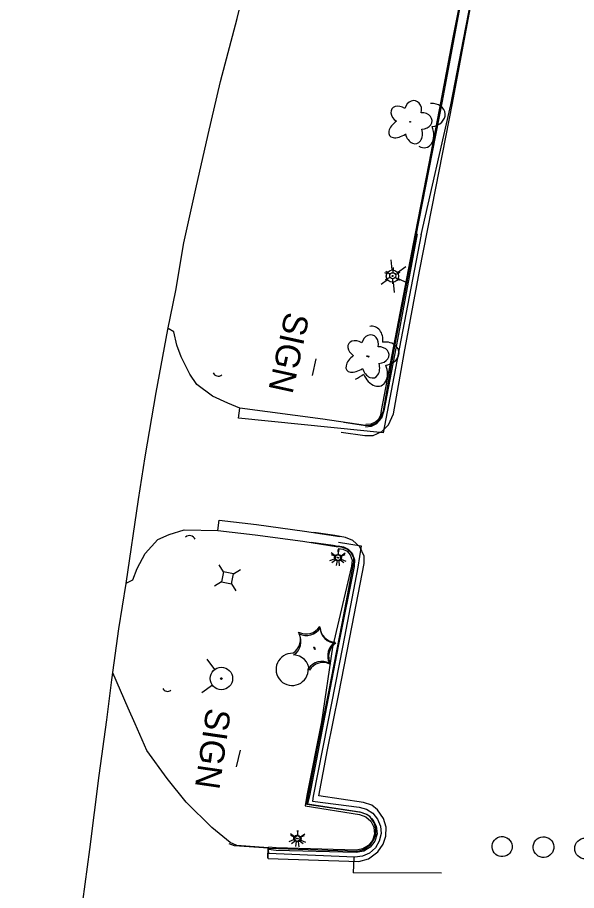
# Model space of a CAD drawing. Extents: x 588843 to 2552415, y 180129 to 269402.
# Drawn here: x 593241.9 to 593378.3, y 185185.1 to 185398.1 of the extents above; entities that cross this region are included whole.
import ezdxf

# ---------------------------------------------------------------- set-up
doc = ezdxf.new("R2010")
doc.units = 0
for name, color, linetype in [('Default', 7, 'Continuous'), ('E_AREA', 7, 'Continuous'), ('E_DRN', 7, 'Continuous'), ('E_DWY', 7, 'Continuous'), ('E_LAND_Vegetation', 7, 'Continuous'), ('E_LTG', 7, 'Continuous'), ('E_RDWY', 7, 'Continuous'), ('E_RDWY_AsphConc', 7, 'Continuous'), ('E_RDWY_C_and_G', 7, 'Continuous'), ('E_SGN', 7, 'Continuous'), ('E_SGN_Text', 7, 'Continuous'), ('E_UTL_AG_Bold', 7, 'Continuous'), ('E_UTL_WHydrant', 7, 'Continuous')]:
    doc.layers.add(name, color=color, linetype=linetype)

# ---------------------------------------------------------------- blocks, each defined once
blk = doc.blocks.new('LPOL')
at = {"layer": 'Default'}
for p, q in [((-4, 0), (-1.5, 0)), ((-0.75, 1.3), (-2, 3.46)), ((0.75, 1.3), (2, 3.46)), ((1.5, 0), (4, 0)), ((-2, -3.46), (-0.75, -1.3)), ((2, -3.46), (0.75, -1.3))]:
    blk.add_line(p, q, dxfattribs=at)
for radius in [1.5, 1.5, 1.5, 0.125]:
    blk.add_circle((0, 0), radius, dxfattribs=at)
blk = doc.blocks.new('SIGN')
at = {"layer": 'Default'}
blk.add_text('SIGN', height=12, dxfattribs=at).set_placement((-18.55, -6))
blk = doc.blocks.new('DTRE')
at = {"layer": 'Default'}
blk.add_circle((-0.18, 0), 0.183, dxfattribs=at)
for centre, major_axis, ratio in [((-1.87, 5.32), (1.36, -4.98), 0.782863), ((-5.87, 0.15), (4.93, -0.12), 0.832022), ((4.06, 2.74), (-5.27, -2.93), 0.691916), ((-2.49, -5.24), (1.8, 4.86), 0.716896), ((3.54, -3.71), (-5.01, 4.58), 0.560249)]:
    blk.add_ellipse(centre, major_axis=major_axis, ratio=ratio, start_param=1.570796, end_param=4.712389, dxfattribs=at)
blk = doc.blocks.new('CULV2')
at = {"layer": 'E_DRN'}
blk.add_arc((19.7, 14.8), 24.6, 216.8699, 323.1301, dxfattribs=at)
blk = doc.blocks.new('PED')
at = {"layer": 'Default'}
for p, q in [((-2.5, 2.5), (-5.33, 5.33)), ((2.5, 2.5), (5.33, 5.33)), ((-2.5, -2.5), (-5.33, -5.33)), ((2.5, -2.5), (5.33, -5.33))]:
    blk.add_line(p, q, dxfattribs=at)
blk.add_lwpolyline([(-2.5, -2.5), (2.5, -2.5), (2.5, 2.5), (-2.5, 2.5)], close=True, dxfattribs=at)
blk = doc.blocks.new('HYD')
at = {"layer": 'Default'}
for p, q in [((-3.84, 3.84), (-8.32, 8.32)), ((3.84, 3.84), (8.32, 8.32))]:
    blk.add_line(p, q, dxfattribs=at)
for radius in [5.48, 0.42]:
    blk.add_circle((0, 0), radius, dxfattribs=at)
blk = doc.blocks.new('CTRE')
at = {"layer": 'Default'}
blk.add_circle((0, 0), 0.223, dxfattribs=at)
for centre, start, end in [((-11.97, 8.96), 280.2067, 5.9716), ((1.81, 14.92), 220.2113, 305.9762), ((13.83, 5.89), 160.2113, 245.9762), ((-13.83, -5.9), 340.2113, 65.9762), ((12.03, -9.04), 185.9272, 100.2511), ((-1.81, -14.93), 40.2113, 125.9762)]:
    blk.add_arc(centre, 7.87, start, end, dxfattribs=at)
blk = doc.blocks.new('LPOL_4')
at = {"layer": 'E_LTG'}
for p, q in [((-13.1, 0), (-4.9, 0)), ((-2.5, 4.3), (-6.6, 11.4)), ((2.5, 4.3), (6.6, 11.4)), ((4.9, 0), (13.1, 0)), ((-6.6, -11.4), (-2.5, -4.3)), ((6.6, -11.4), (2.5, -4.3))]:
    blk.add_line(p, q, dxfattribs=at)
for radius in [4.92, 4.92, 4.92, 0.41]:
    blk.add_circle((0, 0), radius, dxfattribs=at)
blk = doc.blocks.new('CTRE_4')
at = {"layer": 'E_LAND_Vegetation'}
blk.add_circle((0, 0), 0.733, dxfattribs=at)
for centre, start, end in [((-39.3, 29.4), 280.2067, 5.9716), ((5.9, 49), 220.2113, 305.9762), ((45.4, 19.3), 160.2113, 245.9762), ((-45.4, -19.3), 340.2113, 65.9762), ((39.5, -29.6), 100.2511, 185.9272), ((-5.9, -49), 40.2113, 125.9762)]:
    blk.add_arc(centre, 25.8, start, end, dxfattribs=at)

msp = doc.modelspace()

# ---------------------------------------------------------------- linework, layer by layer
at = {"layer": 'E_AREA'}
msp.add_circle((593380.42, 185195.4), 2.55, dxfattribs=at)
for centre, major_axis, ratio in [((593360.15, 185195.86), (-1.92, -1.53), 0.999968), ((593370.25, 185195.73), (-0.16, 2.51), 0.999984)]:
    msp.add_ellipse(centre, major_axis=major_axis, ratio=ratio, dxfattribs=at)
at = {"layer": 'E_DWY'}
for points in [[(593320.88, 185296.96), (593326.69, 185296.11), (593328.7, 185296.16), (593330.81, 185297.08), (593332.43, 185298.77), (593333.62, 185301.46), (593336.23, 185316.14), (593340.01, 185336.19), (593343.97, 185356.46), (593348.07, 185377.21), (593352.45, 185400.61), (593356.32, 185420.99), (593359.89, 185439.49), (593360.7, 185443.74)], [(593321.55, 185299.38), (593326.84, 185298.61), (593328.15, 185298.64), (593329.35, 185299.17), (593330.32, 185300.19), (593331.21, 185302.19), (593333.77, 185316.59), (593337.55, 185336.67), (593341.52, 185356.94), (593345.62, 185377.68), (593349.99, 185401.07), (593351.84, 185410.78)], [(593339.05, 185345.4), (593342.38, 185362.52), (593345.23, 185377.3), (593348.25, 185393.25), (593351.48, 185409.54)], [(593340.44, 185345.06), (593347.68, 185376.83), (593350.7, 185392.77), (593353.93, 185409.07)], [(593295.85, 185300.34), (593296.19, 185302.82), (593293.28, 185304.04), (593289.48, 185305.77), (593285.7, 185308.54), (593284.01, 185311.07), (593281.9, 185315.35), (593280.78, 185318.21), (593280.07, 185321.4), (593278.66, 185322.22)], [(593326.86, 185298.59), (593316.39, 185300.09), (593296.19, 185302.82)], [(593326.42, 185297.25), (593295.85, 185300.34)], [(593268.43, 185260.15), (593270.06, 185260.93), (593271.1, 185263.68), (593273.09, 185267.33), (593276.18, 185270.8), (593278.96, 185272.01), (593282.63, 185273.15), (593290.84, 185273), (593291.13, 185275.49)], [(593291.13, 185275.49), (593300.24, 185274.42), (593311.93, 185272.84), (593320.53, 185271.48)], [(593290.84, 185273), (593299.93, 185271.94), (593311.56, 185270.37), (593320.16, 185269.01)], [(593303.07, 185192.99), (593325.2, 185192.2), (593327.53, 185192.9), (593329.87, 185194.58), (593331.1, 185196.42), (593331.81, 185198.38), (593331.87, 185200.6), (593331.19, 185202.72), (593329.78, 185204.85), (593328.34, 185205.94), (593326.34, 185206.65), (593315.47, 185208.21), (593317.55, 185219.44), (593320.31, 185233.14), (593323.57, 185249.82), (593326.49, 185264.95), (593326.54, 185266.7), (593325.48, 185269.01), (593323.74, 185270.51), (593321.93, 185271.22), (593319.35, 185271.78), (593314.21, 185272.44)], [(593303.16, 185195.49), (593324.88, 185194.71), (593326.41, 185195.17), (593328.04, 185196.34), (593328.86, 185197.56), (593329.32, 185198.85), (593329.36, 185200.24), (593328.91, 185201.62), (593327.93, 185203.11), (593327.13, 185203.72), (593325.74, 185204.22), (593312.54, 185206.11), (593315.1, 185219.91), (593317.86, 185233.62), (593321.12, 185250.3), (593324, 185265.22), (593324.02, 185266.19), (593323.43, 185267.47), (593322.43, 185268.34), (593321.2, 185268.82), (593318.92, 185269.32), (593313.58, 185270)], [(593303.03, 185193.05), (593303.12, 185195.54), (593295.43, 185196.14), (593293.8, 185196.83), (593289.34, 185200.5), (593283.07, 185206.71), (593278.42, 185212.5), (593273.51, 185219.33), (593270.62, 185225.82), (593268.9, 185229.64), (593265.16, 185238.27)], [(593303.07, 185192.99), (593303.16, 185195.49), (593294.87, 185196.05), (593293.57, 185196.53)]]:
    msp.add_lwpolyline(points, dxfattribs=at)
at = {"layer": 'E_LAND_Vegetation'}
msp.add_circle((593327.56, 185315.4), 0.128, dxfattribs=at)
for centre, major_axis, ratio, start_param, end_param in [((593342.67, 185374.28), (-3.58, -0.5), 0.782863, 1.570796, 4.600135), ((593340.35, 185370.4), (-1.56, 3.92), 0.691916, 2.455165, 4.712389), ((593328.18, 185319.34), (-0.53, -3.41), 0.832022, 1.570796, 3.43567), ((593331.4, 185316.1), (-3.58, -0.5), 0.782863, 1.570796, 4.712389), ((593329.08, 185312.21), (-1.56, 3.92), 0.691916, 1.570796, 4.712389), ((593324.65, 185313.15), (3.63, 3.07), 0.560249, 4.204374, 4.712389)]:
    msp.add_ellipse(centre, major_axis=major_axis, ratio=ratio, start_param=start_param, end_param=end_param, dxfattribs=at)
at = {"layer": 'E_LTG'}
for p, q in [((593333, 185339.01), (593333.24, 185336.53)), ((593334.61, 185335.91), (593336.64, 185337.36)), ((593331.44, 185335.92), (593332.02, 185335.65)), ((593330.67, 185333.08), (593332.17, 185334.16)), ((593333.54, 185333.54), (593333.78, 185331.05)), ((593334.76, 185334.41), (593337.03, 185333.38))]:
    msp.add_line(p, q, dxfattribs=at)
for radius in [1.5, 0.125]:
    msp.add_circle((593333.39, 185335.03), radius, dxfattribs=at)
at = {"layer": 'E_RDWY'}
for points in [[(593282.48, 185343.12), (593285.41, 185356.31), (593288.47, 185369.55), (593291.42, 185382.49), (593295.56, 185397.86), (593299.32, 185413.37), (593304.07, 185430.15), (593305.83, 185435.64), (593311.64, 185457.14), (593316.6, 185472.82), (593321.43, 185487.25), (593327.9, 185506.35), (593333.84, 185524.27), (593339.47, 185539.74), (593344.26, 185551.86), (593348.77, 185563.29), (593354.98, 185579.26), (593359.35, 185589.84), (593364.2, 185600.61), (593369.48, 185612.01), (593375.46, 185621.77), (593380.94, 185631.55)], [(593241.94, 185042.69), (593242.07, 185044.43), (593243.46, 185057.46), (593244.75, 185070.98), (593246.92, 185092.4), (593248.71, 185108.2), (593250.63, 185125), (593252.09, 185137.47), (593253.87, 185152.57), (593255.5, 185164.44), (593257.32, 185178.27), (593259.58, 185195.12), (593261.85, 185213.17), (593263.77, 185226.77), (593264.92, 185236.57), (593266.67, 185248.98), (593268.41, 185260.06), (593271.46, 185280.49), (593273.1, 185290.92), (593275.78, 185306.6), (593278.62, 185322.02), (593280.53, 185331.47), (593282.48, 185343.12)]]:
    msp.add_lwpolyline(points, dxfattribs=at)
at = {"layer": 'E_RDWY_AsphConc'}
for points in [[(593324, 185193.32), (593323.82, 185189.46)], [(593345.37, 185189.35), (593323.82, 185189.46)]]:
    msp.add_lwpolyline(points, dxfattribs=at)
at = {"layer": 'E_RDWY_C_and_G'}
for points in [[(593340.44, 185345.14), (593335.42, 185319.41), (593332.09, 185301.91), (593331.15, 185296.82), (593326.42, 185297.25)], [(593339.46, 185345.33), (593334.62, 185319.58), (593331.27, 185302.18), (593330.72, 185300.4), (593329.48, 185299.01), (593329.48, 185299.01), (593328.21, 185298.36), (593326.79, 185298.15), (593326.79, 185298.15)], [(593338.92, 185345.42), (593333.96, 185319.62), (593330.63, 185302.2), (593330.48, 185301.12), (593329.98, 185300.15), (593329.19, 185299.39), (593329.19, 185299.39), (593328.1, 185298.91), (593326.9, 185298.86), (593326.9, 185298.86)], [(593320.27, 185270.1), (593325.8, 185269.21), (593324.94, 185263.99), (593321.33, 185244.93), (593317.56, 185225.87), (593314.07, 185208.13), (593313.9, 185206.96), (593325.28, 185205.49), (593327.05, 185204.99), (593328.59, 185203.98), (593329.75, 185202.56), (593330.45, 185200.86), (593330.61, 185199.03), (593330.61, 185199.03), (593330.2, 185197.19), (593329.24, 185195.56), (593327.84, 185194.3), (593326.12, 185193.52), (593324.24, 185193.31), (593324.24, 185193.31), (593305.02, 185194.11), (593303.28, 185194.2), (593303.17, 185195.13), (593303.15, 185195.73)], [(593320.18, 185268.61), (593321.32, 185268.45), (593322.34, 185267.91), (593323.11, 185267.05), (593323.11, 185267.05), (593323.58, 185265.69), (593323.43, 185264.26), (593323.43, 185264.26), (593318.8, 185244.54), (593316.07, 185226.27), (593312.51, 185208.33), (593312.12, 185205.8), (593325.38, 185203.69), (593326.92, 185203.13), (593328.15, 185202.04), (593328.89, 185200.57), (593329.03, 185198.93), (593329.03, 185198.93), (593328.57, 185197.38), (593327.57, 185196.1), (593326.17, 185195.28), (593324.57, 185195.02), (593324.57, 185195.02), (593305.07, 185195.59), (593303.15, 185195.73)], [(593320.15, 185269.19), (593321.46, 185269), (593322.63, 185268.39), (593323.54, 185267.43), (593323.54, 185267.43), (593324.15, 185265.85), (593324.04, 185264.17), (593324.04, 185264.17), (593320.25, 185245.17), (593316.62, 185226.14), (593313.16, 185208.23), (593312.72, 185206.31), (593325.46, 185204.31), (593327.21, 185203.69), (593328.61, 185202.46), (593329.46, 185200.81), (593329.64, 185198.96), (593329.64, 185198.96), (593329.13, 185197.18), (593328, 185195.71), (593326.41, 185194.76), (593324.58, 185194.46), (593324.58, 185194.46), (593305.06, 185194.92), (593303.17, 185195.13)]]:
    msp.add_lwpolyline(points, dxfattribs=at)
at = {"layer": 'E_SGN'}
for points in [[(593313.88, 185310.75), (593314.81, 185314.87)], [(593295.38, 185215.31), (593296.31, 185219.37)]]:
    msp.add_lwpolyline(points, dxfattribs=at)

# ---------------------------------------------------------------- block references
at = {"layer": 'E_DRN'}
for p, xscale, yscale, rotation in [((593289.66, 185311.45), 0.05534296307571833, 0.05534296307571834, -14.219704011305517), ((593285.28, 185270.82), 0.06087313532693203, 0.06087313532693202, 167.01007019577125), ((593277.39, 185234.44), 0.05058388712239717, 0.050583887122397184, -12.205105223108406)]:
    msp.add_blockref('CULV2', p, dxfattribs=dict(at, xscale=xscale, yscale=yscale, rotation=rotation))
at = {"layer": 'E_LAND_Vegetation'}
for name, p, xscale, yscale, rotation in [('DTRE', (593337.68, 185372.55), 0.49999999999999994, 0.5000000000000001, -103.13319961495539), ('DTRE', (593327.21, 185315.4), 0.5, 0.5, -102.33242894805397), ('CTRE', (593314.28, 185244.39), 0.5, 0.5, -98.33108331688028), ('CTRE_4', (593314.46, 185244.06), 0.1524003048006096, 0.1524003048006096, -97.36026881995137)]:
    msp.add_blockref(name, p, dxfattribs=dict(at, xscale=xscale, yscale=yscale, rotation=rotation))
at = {"layer": 'E_LTG'}
for name, p, xscale, yscale, rotation in [('LPOL', (593333.48, 185335.1), 0.5000000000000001, 0.5, -92.95824964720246), ('LPOL', (593320, 185266.37), 0.5, 0.5, -98.33108331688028), ('LPOL_4', (593320.24, 185266.31), 0.1524003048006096, 0.15240030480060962, -84.36014555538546), ('LPOL', (593310.06, 185197.84), 0.5, 0.5, -98.33108331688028), ('LPOL_4', (593310.37, 185197.78), 0.1524003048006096, 0.15240030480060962, -84.36014555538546)]:
    msp.add_blockref(name, p, dxfattribs=dict(at, xscale=xscale, yscale=yscale, rotation=rotation))
at = {"layer": 'E_SGN_Text', "xscale": 0.5, "yscale": 0.5}
for p, rotation in [((593308.26, 185316.81), -102.33242894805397), ((593289.69, 185220.23), -98.33108331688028)]:
    msp.add_blockref('SIGN', p, dxfattribs=dict(at, rotation=rotation))
at = {"layer": 'E_UTL_AG_Bold', "xscale": 0.5, "yscale": 0.5, "rotation": -102.33242894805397}
msp.add_blockref('PED', (593293.17, 185261.43), dxfattribs=at)
at = {"layer": 'E_UTL_WHydrant', "xscale": 0.5, "yscale": 0.5000000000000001, "rotation": 81.406779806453}
msp.add_blockref('HYD', (593291.67, 185236.85), dxfattribs=at)

doc.saveas('drawing.dxf')
